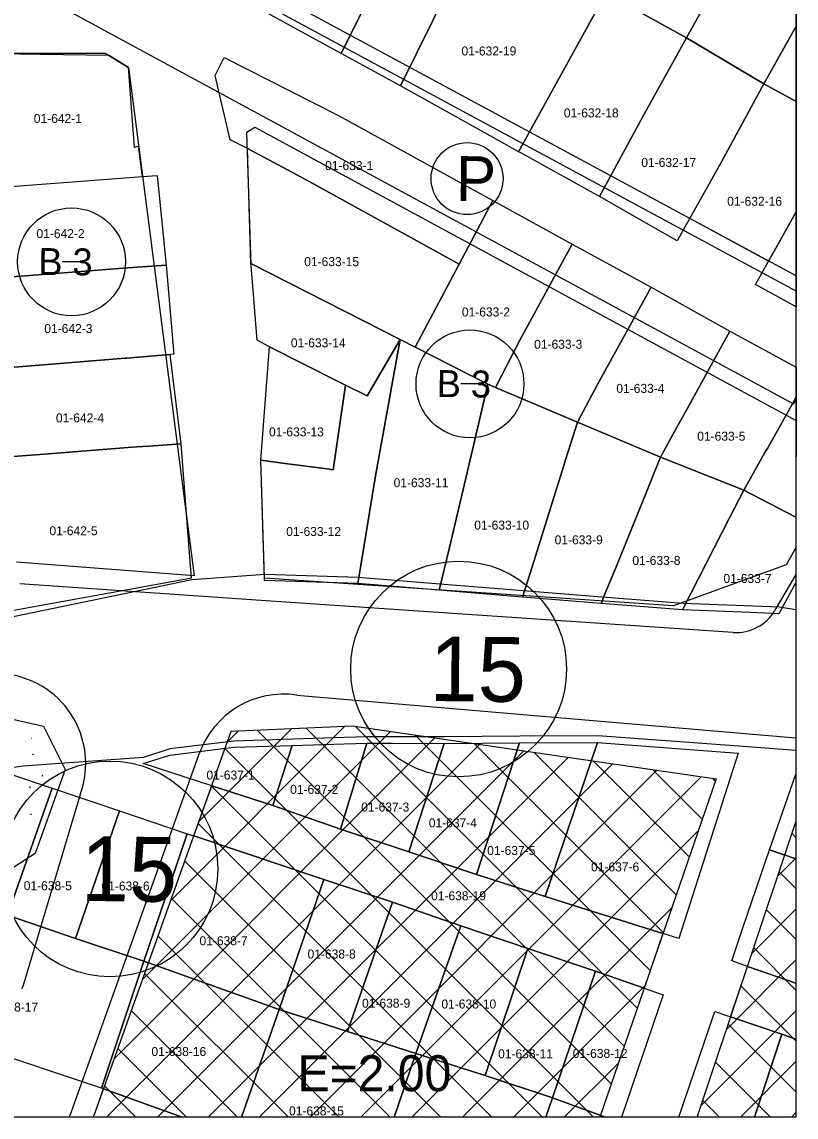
# Model space of a CAD drawing. Extents: x 413946 to 415528, y 4453939 to 4454944.
# Drawn here: x 415408 to 415494.2, y 4453939.5 to 4454061.3 of the extents above; entities that cross this region are included whole.
import ezdxf

# ---------------------------------------------------------------- set-up
doc = ezdxf.new("R2010")
doc.units = 0
for name, color, linetype in [('0_KADASTRO', 7, 'Continuous'), ('0_ÇERÇEVE', 7, 'Continuous'), ('Level 27', 7, 'Continuous'), ('Level 28', 7, 'Continuous'), ('Level 29', 7, 'Continuous'), ('Level 30', 7, 'Continuous'), ('Level 32', 7, 'Continuous'), ('Level 34', 7, 'Continuous'), ('Level 41', 7, 'Continuous'), ('Level 48', 7, 'Continuous'), ('Level 58', 7, 'Continuous'), ('Level 62', 7, 'Continuous')]:
    doc.layers.add(name, color=color, linetype=linetype)

msp = doc.modelspace()

# ---------------------------------------------------------------- linework, layer by layer
at = {"layer": '0_KADASTRO'}
for p, q in [((415410.13, 4454057.7), (415403.06, 4454057.81)), ((415417.74, 4454057.59), (415410.13, 4454057.7)), ((415419.89, 4454056.26), (415417.74, 4454057.59)), ((415420.58, 4454047.36), (415419.89, 4454056.26)), ((415421.02, 4454047.5), (415420.58, 4454047.36)), ((415421.45, 4454044.13), (415421.02, 4454047.5)), ((415407.31, 4454043.06), (415418.54, 4454043.91)), ((415418.54, 4454043.91), (415421.45, 4454044.13))]:
    msp.add_line(p, q, dxfattribs=at)
for points in [[(415473.2, 4454064.4), (415476.14, 4454069.66), (415475.9, 4454069.78), (415482.7, 4454082.11), (415483.06, 4454081.98), (415491.84, 4454077.09), (415486.85, 4454068.33), (415485.86, 4454066.59), (415481.95, 4454059.55)], [(415434.79, 4454062.59), (415443.34, 4454079.93), (415452.29, 4454075.49), (415443.55, 4454057.8)], [(415443.55, 4454057.8), (415452.29, 4454075.49), (415459.01, 4454072.15), (415450.15, 4454054.21)], [(415450.15, 4454054.21), (415459.01, 4454072.15), (415472.12, 4454065), (415473, 4454064.51), (415463.29, 4454046.88), (415461.72, 4454047.75)], [(415463.29, 4454046.88), (415473, 4454064.51), (415473.2, 4454064.4), (415481.95, 4454059.55), (415477.06, 4454050.73), (415472.27, 4454041.9), (415463.52, 4454046.75)], [(415472.27, 4454041.9), (415477.06, 4454050.73), (415481.95, 4454059.55), (415490.56, 4454054.45), (415485.84, 4454045.75), (415480.91, 4454036.95)], [(415429.53, 4454055.36), (415430.55, 4454057.38), (415437.84, 4454053.67), (415443.26, 4454050.91), (415460.42, 4454041.47), (415456.67, 4454034.37), (415440.06, 4454043.53), (415436.06, 4454045.67), (415433.12, 4454047.24), (415431.2, 4454048.22)], [(415433.12, 4454047.24), (415436.06, 4454045.67), (415440.06, 4454043.53), (415456.67, 4454034.37), (415453.11, 4454027.64), (415451.77, 4454025.14), (415450.13, 4454025.98), (415433.57, 4454034.41), (415433.51, 4454034.44)], [(415402.15, 4454042.67), (415402.27, 4454042.68), (415403.88, 4454042.8), (415404.07, 4454042.82), (415407.31, 4454043.06), (415418.54, 4454043.91), (415421.45, 4454044.13), (415423.09, 4454044.25), (415424.09, 4454034.27), (415419.31, 4454033.91), (415407.95, 4454033.05), (415402.85, 4454032.66)], [(415451.77, 4454025.14), (415453.11, 4454027.64), (415456.67, 4454034.37), (415460.42, 4454041.47), (415469.25, 4454036.61), (415463.42, 4454025.91), (415460.71, 4454020.66), (415459.88, 4454021.01)], [(415460.71, 4454020.66), (415463.42, 4454025.91), (415469.25, 4454036.61), (415478.03, 4454031.82), (415472.11, 4454021.04), (415469.83, 4454016.79)], [(415402.85, 4454032.66), (415407.95, 4454033.05), (415419.31, 4454033.91), (415424.09, 4454034.27), (415424.95, 4454024.35), (415424.49, 4454024.31), (415419.72, 4454023.93), (415419.52, 4454023.91), (415409.53, 4454023.11), (415408.14, 4454023), (415405.77, 4454022.8), (415403.42, 4454022.61)], [(415433.51, 4454034.44), (415433.57, 4454034.41), (415450.13, 4454025.98), (415446.44, 4454019.72), (415444.05, 4454020.92), (415443.16, 4454021.37), (415435.57, 4454025.19), (415434.22, 4454025.92), (415433.53, 4454034.24)], [(415469.83, 4454016.79), (415472.11, 4454021.04), (415478.03, 4454031.82), (415486.8, 4454026.9), (415482.01, 4454018.22), (415480.84, 4454016.15), (415479.08, 4454012.89)], [(415434.62, 4454012.56), (415437.57, 4454012.17), (415441.69, 4454011.62), (415442.65, 4454011.49), (415444.05, 4454020.92), (415446.44, 4454019.72), (415450.13, 4454025.98), (415447.39, 4454010.84), (415445.74, 4454000.86), (415445.41, 4453998.84), (415435.04, 4453999.19)], [(415445.41, 4453998.84), (415445.74, 4454000.86), (415447.39, 4454010.84), (415450.13, 4454025.98), (415451.77, 4454025.14), (415459.88, 4454021.01), (415458.15, 4454013.7), (415455.59, 4454002.86), (415454.47, 4453998.1)], [(415434.62, 4454012.56), (415435.57, 4454025.19), (415443.16, 4454021.37), (415444.05, 4454020.92), (415442.65, 4454011.49), (415441.69, 4454011.62), (415437.57, 4454012.17)], [(415403.78, 4454014.53), (415406.13, 4454014.9), (415405.77, 4454022.8), (415408.14, 4454023), (415409.53, 4454023.11), (415419.52, 4454023.91), (415419.72, 4454023.93), (415424.49, 4454024.31), (415425.72, 4454014.38), (415422.19, 4454014.13), (415420.81, 4454014.05), (415410.52, 4454013.22), (415407.09, 4454012.96), (415404.23, 4454012.74)], [(415454.47, 4453998.1), (415455.59, 4454002.86), (415458.15, 4454013.7), (415459.88, 4454021.01), (415460.71, 4454020.66), (415469.83, 4454016.79), (415468.55, 4454012.71), (415468.1, 4454011.25), (415464.79, 4454000.7), (415463.74, 4453997.34)], [(415463.74, 4453997.34), (415464.79, 4454000.7), (415468.1, 4454011.25), (415468.55, 4454012.71), (415469.83, 4454016.79), (415479.08, 4454012.89), (415478.22, 4454010.77), (415477.54, 4454009.11), (415473.98, 4454000.33), (415472.82, 4453997.5), (415472.47, 4453996.63)], [(415404.23, 4454012.74), (415407.09, 4454012.96), (415410.52, 4454013.22), (415420.81, 4454014.05), (415422.19, 4454014.13), (415425.72, 4454014.38), (415426.61, 4454002.75), (415426.86, 4453999.42), (415426.76, 4453999.41), (415407.16, 4453995.84)], [(415472.47, 4453996.63), (415472.82, 4453997.5), (415473.98, 4454000.33), (415477.54, 4454009.11), (415478.22, 4454010.77), (415479.08, 4454012.89), (415488.33, 4454009.22), (415486.76, 4454006.14), (415481.61, 4453996.06), (415481.53, 4453995.9)], [(415435.95, 4453974.14), (415438.12, 4453980.83), (415443.9, 4453981.01), (415446.4, 4453981.08), (415443.48, 4453971.5)], [(415443.48, 4453971.5), (415446.4, 4453981.08), (415449.28, 4453981.08), (415455, 4453981.06), (415451.07, 4453969)], [(415451.07, 4453969), (415455, 4453981.06), (415463.39, 4453981.11), (415458.6, 4453966.46)], [(415458.6, 4453966.46), (415463.39, 4453981.11), (415472.05, 4453981.16), (415466.24, 4453964.03)], [(415466.24, 4453964.03), (415472.05, 4453981.16), (415487.71, 4453979.97), (415481.11, 4453959.35), (415479.34, 4453959.91)], [(415421.55, 4453978.83), (415424.5, 4453979.76), (415431.6, 4453980.64), (415438.12, 4453980.83), (415435.95, 4453974.14), (415429.16, 4453976.35)], [(415398.9, 4453964.37), (415403.16, 4453977.12), (415406.65, 4453977.65), (415411.4, 4453976.08), (415406.43, 4453961.94)], [(415406.43, 4453961.94), (415411.4, 4453976.08), (415418.89, 4453973.55), (415414, 4453959.34)], [(415427.17, 4453970.76), (415429.16, 4453976.35), (415435.95, 4453974.14), (415443.48, 4453971.5), (415451.07, 4453969), (415458.6, 4453966.46), (415466.24, 4453964.03), (415479.34, 4453959.91), (415477.25, 4453953.82), (415471.85, 4453955.72), (415464.3, 4453958.22), (415456.86, 4453960.76), (415449.26, 4453963.39), (415441.62, 4453965.9)], [(415414, 4453959.34), (415418.89, 4453973.55), (415426.42, 4453971.01), (415421.59, 4453956.81)], [(415421.59, 4453956.81), (415426.42, 4453971.01), (415427.17, 4453970.76), (415441.62, 4453965.9), (415436.65, 4453951.44)], [(415436.65, 4453951.44), (415441.62, 4453965.9), (415449.26, 4453963.39), (415444.26, 4453949)], [(415393.98, 4453950.3), (415398.9, 4453964.37), (415406.43, 4453961.94), (415414, 4453959.34), (415421.59, 4453956.81), (415416.9, 4453942.7), (415403.32, 4453947.21)], [(415444.26, 4453949), (415449.26, 4453963.39), (415456.86, 4453960.76), (415451.87, 4453946.56)], [(415451.87, 4453946.56), (415456.86, 4453960.76), (415464.3, 4453958.22), (415459.58, 4453944.09)], [(415459.58, 4453944.09), (415464.3, 4453958.22), (415471.85, 4453955.72), (415467.05, 4453941.63)]]:
    msp.add_lwpolyline(points, close=True, dxfattribs=at)
for points in [[(415494.15, 4454060.84), (415490.56, 4454054.45), (415481.95, 4454059.55), (415485.86, 4454066.59), (415486.85, 4454068.33), (415491.84, 4454077.09), (415494.15, 4454075.8)], [(415494.15, 4454075.8), (415494.15, 4454060.84)], [(415494.15, 4454052.47), (415490.56, 4454054.45), (415494.15, 4454060.84)], [(415494.15, 4454060.84), (415494.15, 4454052.47)], [(415494.15, 4454040.19), (415491.09, 4454034.72), (415482.32, 4454039.46), (415485.84, 4454045.75), (415490.56, 4454054.45), (415494.15, 4454052.47)], [(415494.15, 4454052.47), (415494.15, 4454040.19)], [(415494.15, 4454029.64), (415489.64, 4454032.12), (415494.15, 4454040.19)], [(415494.15, 4454040.19), (415494.15, 4454029.64)], [(415494.15, 4454019.59), (415490.97, 4454013.86), (415490.66, 4454013.4), (415488.33, 4454009.22), (415479.08, 4454012.89), (415480.84, 4454016.15), (415482.01, 4454018.22), (415486.8, 4454026.9), (415494.15, 4454022.9)], [(415494.15, 4454022.9), (415494.15, 4454019.59)], [(415494.14, 4454006.21), (415488.33, 4454009.22), (415490.66, 4454013.4), (415490.97, 4454013.86), (415494.15, 4454019.59)], [(415494.15, 4454019.59), (415494.14, 4454006.21)], [(415494.14, 4453998.97), (415492.22, 4453995.48), (415489.04, 4453995.61), (415485.3, 4453995.75), (415481.53, 4453995.9), (415481.61, 4453996.06), (415486.76, 4454006.14), (415488.33, 4454009.22), (415494.14, 4454006.21)], [(415494.14, 4454006.21), (415494.14, 4453998.97)], [(415149.69, 4453939.48), (415239.6, 4453960.05), (415255.74, 4453963.24), (415258.42, 4453963.78), (415274.52, 4453966.83), (415285.8, 4453969.28), (415292.78, 4453970.76), (415307.33, 4453973.82), (415321.63, 4453976.84), (415335.9, 4453980.47), (415345.18, 4453982.39), (415360.76, 4453985.6), (415426.98, 4453999.27), (415435.08, 4453999.88), (415445.46, 4453999.54), (415454.52, 4453998.81), (415463.8, 4453998.07), (415472.53, 4453997.36), (415481.6, 4453996.64), (415492.29, 4453996.23), (415494.14, 4453995.96)], [(415494.14, 4453995.96), (415494.14, 4453980.26)], [(415494.14, 4453980.26), (415487.77, 4453980.74), (415472.09, 4453981.9), (415463.43, 4453981.84), (415455.03, 4453981.78), (415446.43, 4453981.79), (415443.92, 4453981.71), (415438.14, 4453981.53), (415431.61, 4453981.32), (415424.51, 4453980.44), (415421.56, 4453979.5), (415408.19, 4453978.53), (415406.64, 4453978.3)], [(415494.14, 4453968.22), (415491.18, 4453969.21), (415494.14, 4453977.63)], [(415494.14, 4453977.63), (415494.14, 4453968.22)], [(415494.14, 4453954.36), (415488.75, 4453956.25), (415487, 4453956.86), (415488.24, 4453960.52), (415491.18, 4453969.21), (415494.14, 4453968.22)], [(415494.14, 4453968.22), (415494.14, 4453954.36)], [(415425.88, 4453939.48), (415417.12, 4453942.62), (415416.9, 4453942.7), (415421.59, 4453956.81), (415436.65, 4453951.44), (415432.47, 4453939.48)], [(415472.94, 4453939.48), (415467.05, 4453941.63), (415471.85, 4453955.72), (415477.25, 4453953.82), (415479.38, 4453953.07), (415474.74, 4453939.48)], [(415494.14, 4453948.15), (415492.57, 4453948.69), (415486.87, 4453950.62), (415488.75, 4453956.25), (415494.14, 4453954.36)], [(415494.14, 4453954.36), (415494.14, 4453948.15)], [(415432.47, 4453939.48), (415436.65, 4453951.44), (415444.26, 4453949), (415451.87, 4453946.56), (415449.45, 4453939.48)], [(415481.1, 4453939.48), (415485.1, 4453951.22), (415486.87, 4453950.62), (415492.57, 4453948.69), (415489.51, 4453939.48)], [(415489.51, 4453939.48), (415492.57, 4453948.69), (415494.14, 4453948.15)], [(415494.14, 4453948.15), (415494.14, 4453939.48), (415489.51, 4453939.48)], [(415449.45, 4453939.48), (415451.87, 4453946.56), (415459.58, 4453944.09), (415467.05, 4453941.63), (415466.31, 4453939.48)], [(415416, 4453939.48), (415417.12, 4453942.62), (415425.88, 4453939.48)], [(415466.31, 4453939.48), (415467.05, 4453941.63), (415472.94, 4453939.48)], [(415425.88, 4453939.48), (415416, 4453939.48)], [(415432.47, 4453939.48), (415425.88, 4453939.48)], [(415449.45, 4453939.48), (415432.47, 4453939.48)], [(415466.31, 4453939.48), (415449.45, 4453939.48)], [(415472.94, 4453939.48), (415466.31, 4453939.48)], [(415474.74, 4453939.48), (415472.94, 4453939.48)], [(415489.51, 4453939.48), (415481.1, 4453939.48)]]:
    msp.add_lwpolyline(points, dxfattribs=at)
at = {"layer": '0_ÇERÇEVE'}
msp.add_lwpolyline([(413945.57, 4454943.96), (415494.14, 4454943.96), (415494.14, 4453939.48), (413945.57, 4453939.48)], close=True, dxfattribs=at)
at = {"layer": 'Level 27'}
for p, q in [((415403.23, 4454057.83), (415417.32, 4454057.84)), ((415419.89, 4454056.26), (415427.19, 4453999.68))]:
    msp.add_line(p, q, dxfattribs=at)
msp.add_lwpolyline([(415435.03, 4453999.44), (415434.62, 4454012.56), (415435.57, 4454025.19), (415434.22, 4454025.92), (415433.53, 4454034.24), (415433.06, 4454049.04)], dxfattribs=at)
at = {"layer": 'Level 28'}
for p, q in [((415485.25, 4453977.1), (415472.32, 4453939.48)), ((415483.14, 4453939.48), (415494.14, 4453972.33))]:
    msp.add_line(p, q, dxfattribs=at)
for points in [[(415402.41, 4453984.78), (415410.45, 4453982.97), (415412.86, 4453978.15), (415409.53, 4453968.81), (415405.4, 4453966.16)], [(415416, 4453939.48), (415431.32, 4453982.41), (415444.83, 4453983), (415485.25, 4453977.1)]]:
    msp.add_lwpolyline(points, dxfattribs=at)
at = {"layer": 'Level 29'}
for p, q in [((415494.15, 4454033.07), (415413.84, 4454076.44)), ((415417.32, 4454057.84), (415419.89, 4454056.26)), ((415427.19, 4453999.68), (415407.46, 4454001.23))]:
    msp.add_line(p, q, dxfattribs=at)
for points in [[(415433.06, 4454049.04), (415433.94, 4454049.63), (415494.15, 4454016.96)], [(415494.14, 4454002.8), (415493.04, 4454000.92)], [(415493.04, 4454000.92), (415480.52, 4453996.36), (415435.03, 4453999.44)]]:
    msp.add_lwpolyline(points, dxfattribs=at)
at = {"layer": 'Level 32'}
for p, q in [((415414.57, 4454034.62), (415412.57, 4454034.64)), ((415458.88, 4454021.04), (415456.88, 4454021.06))]:
    msp.add_line(p, q, dxfattribs=at)
for centre in [(415413.57, 4454034.63), (415457.88, 4454021.05)]:
    msp.add_circle(centre, 6, dxfattribs=at)
at = {"layer": 'Level 34'}
for p, q in [((415421.47, 4453954.8), (415449.05, 4453982.38)), ((415424.61, 4453963.59), (415443.98, 4453982.96)), ((415427.75, 4453972.39), (415438.06, 4453982.7)), ((415430.89, 4453981.18), (415432.15, 4453982.45)), ((415473.59, 4453943.17), (415434.22, 4453982.54)), ((415475.04, 4453947.38), (415439.64, 4453982.77)), ((415476.48, 4453951.59), (415445.11, 4453982.96)), ((415417.46, 4453939.48), (415458.93, 4453980.94)), ((415418.33, 4453946), (415453.99, 4453981.66)), ((415477.93, 4453955.8), (415451.73, 4453981.99)), ((415479.38, 4453960.01), (415458.36, 4453981.03)), ((415423.12, 4453939.48), (415463.86, 4453980.22)), ((415471.62, 4453939.48), (415430.63, 4453980.47)), ((415480.82, 4453964.22), (415464.98, 4453980.06)), ((415428.78, 4453939.48), (415468.8, 4453979.5)), ((415434.43, 4453939.48), (415473.73, 4453978.78)), ((415482.27, 4453968.43), (415471.61, 4453979.09)), ((415440.09, 4453939.48), (415478.67, 4453978.06)), ((415445.75, 4453939.48), (415483.61, 4453977.34)), ((415483.72, 4453972.64), (415478.23, 4453978.12)), ((415465.96, 4453939.48), (415429.14, 4453976.3)), ((415485.17, 4453976.85), (415484.86, 4453977.16)), ((415460.31, 4453939.48), (415427.65, 4453972.13)), ((415451.4, 4453939.48), (415483.28, 4453971.35)), ((415494.14, 4453970.58), (415493.7, 4453971.02)), ((415454.65, 4453939.48), (415426.17, 4453967.96)), ((415492.1, 4453966.24), (415494.14, 4453968.28)), ((415494.14, 4453964.92), (415492.28, 4453966.78)), ((415448.99, 4453939.48), (415424.68, 4453963.79)), ((415457.06, 4453939.48), (415480.31, 4453962.73)), ((415489.25, 4453957.73), (415494.14, 4453962.62)), ((415494.14, 4453959.26), (415490.86, 4453962.54)), ((415443.34, 4453939.48), (415423.19, 4453959.62)), ((415494.14, 4453953.61), (415489.44, 4453958.3)), ((415486.4, 4453949.22), (415494.14, 4453956.96)), ((415437.68, 4453939.48), (415421.7, 4453955.46)), ((415462.72, 4453939.48), (415477.35, 4453954.11)), ((415494.14, 4453947.95), (415488.02, 4453954.07)), ((415432.02, 4453939.48), (415420.22, 4453951.29)), ((415483.55, 4453940.72), (415494.14, 4453951.3)), ((415494.14, 4453942.3), (415486.6, 4453949.83)), ((415426.37, 4453939.48), (415418.73, 4453947.12)), ((415491.3, 4453939.48), (415485.18, 4453945.59)), ((415487.97, 4453939.48), (415494.14, 4453945.65)), ((415468.37, 4453939.48), (415474.39, 4453945.49)), ((415420.71, 4453939.48), (415417.24, 4453942.95)), ((415485.64, 4453939.48), (415483.76, 4453941.36)), ((415493.63, 4453939.48), (415494.14, 4453939.99))]:
    msp.add_line(p, q, dxfattribs=at)
at = {"layer": 'Level 41'}
for p, q in [((415409.13, 4453981.62), (415409.14, 4453981.63)), ((415409.22, 4453979.88), (415409.29, 4453979.77)), ((415410.29, 4453977.42), (415410.37, 4453977.57)), ((415408.91, 4453976.25), (415408.93, 4453976.09)), ((415409.04, 4453973.11), (415409.12, 4453973.27))]:
    msp.add_line(p, q, dxfattribs=at)
at = {"layer": 'Level 48'}
msp.add_circle((415457.56, 4454043.89), 4, dxfattribs=at)
at = {"layer": 'Level 58'}
for centre in [(415456.62, 4453989.33), (415417.84, 4453967.09)]:
    msp.add_circle(centre, 12, dxfattribs=at)
at = {"layer": 'Level 62'}
for p, q in [((415494.15, 4454031.37), (415413.13, 4454075.12)), ((415494.15, 4454019.34), (415493.86, 4454018.82)), ((415434.1, 4453997), (415407.82, 4453998.82))]:
    msp.add_line(p, q, dxfattribs=at)
for points in [[(415410.95, 4454063.81), (415493.86, 4454018.82)], [(415494.14, 4453999.84), (415491.8, 4453995.86)], [(415487.16, 4453993.4), (415434.1, 4453997)], [(415438.64, 4453986.43), (415494.14, 4453981.69)], [(415413.35, 4453939.48), (415427.77, 4453979.9)], [(415414.56, 4453975.48), (415408.14, 4453954)]]:
    msp.add_lwpolyline(points, dxfattribs=at)
for centre, radius, start, end in [((415487.49, 4453998.39), 5, 266.1202, 329.5597), ((415405.14, 4453978.84), 10, 340.3917, 85.5261), ((415437.19, 4453976.54), 10, 81.6893, 160.3614), ((415403.35, 4453955.44), 5, 340.11, 343.3391)]:
    msp.add_arc(centre, radius, start, end, dxfattribs=at)

# ---------------------------------------------------------------- texts
at = {"layer": '0_KADASTRO'}
for s, p in [('01-632-19', (415456.94, 4454057.59)), ('01-632-18', (415468.32, 4454050.7)), ('01-642-1', (415409.37, 4454050.08)), ('01-633-1', (415441.77, 4454044.84)), ('01-632-17', (415476.94, 4454045.19)), ('01-632-16', (415486.49, 4454040.87)), ('01-642-2', (415409.67, 4454037.27)), ('01-633-15', (415439.45, 4454034.15)), ('01-633-2', (415456.98, 4454028.55)), ('01-642-3', (415410.54, 4454026.71)), ('01-633-14', (415437.96, 4454025.12)), ('01-633-3', (415465.02, 4454024.96)), ('01-633-4', (415474.16, 4454020.05)), ('01-642-4', (415411.83, 4454016.77)), ('01-633-13', (415435.53, 4454015.21)), ('01-633-5', (415483.16, 4454014.73)), ('01-633-11', (415449.39, 4454009.56)), ('01-642-5', (415411.11, 4454004.21)), ('01-633-10', (415458.36, 4454004.84)), ('01-633-12', (415437.44, 4454004.13)), ('01-633-9', (415467.3, 4454003.2)), ('01-633-8', (415475.94, 4454000.91)), ('01-633-7', (415486.07, 4453998.9)), ('01-637-1', (415428.57, 4453977.03)), ('01-637-2', (415437.88, 4453975.44)), ('01-637-3', (415445.78, 4453973.47)), ('01-637-4', (415453.3, 4453971.71)), ('01-637-5', (415459.8, 4453968.64)), ('01-637-6', (415471.35, 4453966.81)), ('01-638-5', (415408.25, 4453964.72)), ('01-638-6', (415416.9, 4453964.69)), ('01-638-19', (415453.56, 4453963.6)), ('01-638-7', (415427.8, 4453958.6)), ('01-638-8', (415439.82, 4453957.12)), ('01-638-17', (415403.76, 4453951.22)), ('01-638-9', (415445.88, 4453951.65)), ('01-638-10', (415454.7, 4453951.56)), ('01-638-16', (415422.45, 4453946.27)), ('01-638-11', (415461.01, 4453946.02)), ('01-638-12', (415469.31, 4453946.06)), ('01-638-15', (415437.76, 4453939.67))]:
    msp.add_text(s, height=1, dxfattribs=at).set_placement(p)
at = {"layer": 'Level 30'}
msp.add_text('E=2.00', height=4, dxfattribs=at).set_placement((415438.7, 4453942.36))
at = {"layer": 'Level 32'}
for p in [(415409.87, 4454033.17), (415454.18, 4454019.59)]:
    msp.add_text('B 3', height=3, rotation=359.4141, dxfattribs=at).set_placement(p)
at = {"layer": 'Level 48'}
msp.add_text('P', height=5, rotation=359.4141, dxfattribs=at).set_placement((415456.3, 4454041.4))
at = {"layer": 'Level 58'}
for p in [(415453.36, 4453985.77), (415414.57, 4453963.53)]:
    msp.add_text('15', height=7.2, rotation=359.4141, dxfattribs=at).set_placement(p)

doc.saveas('drawing.dxf')
